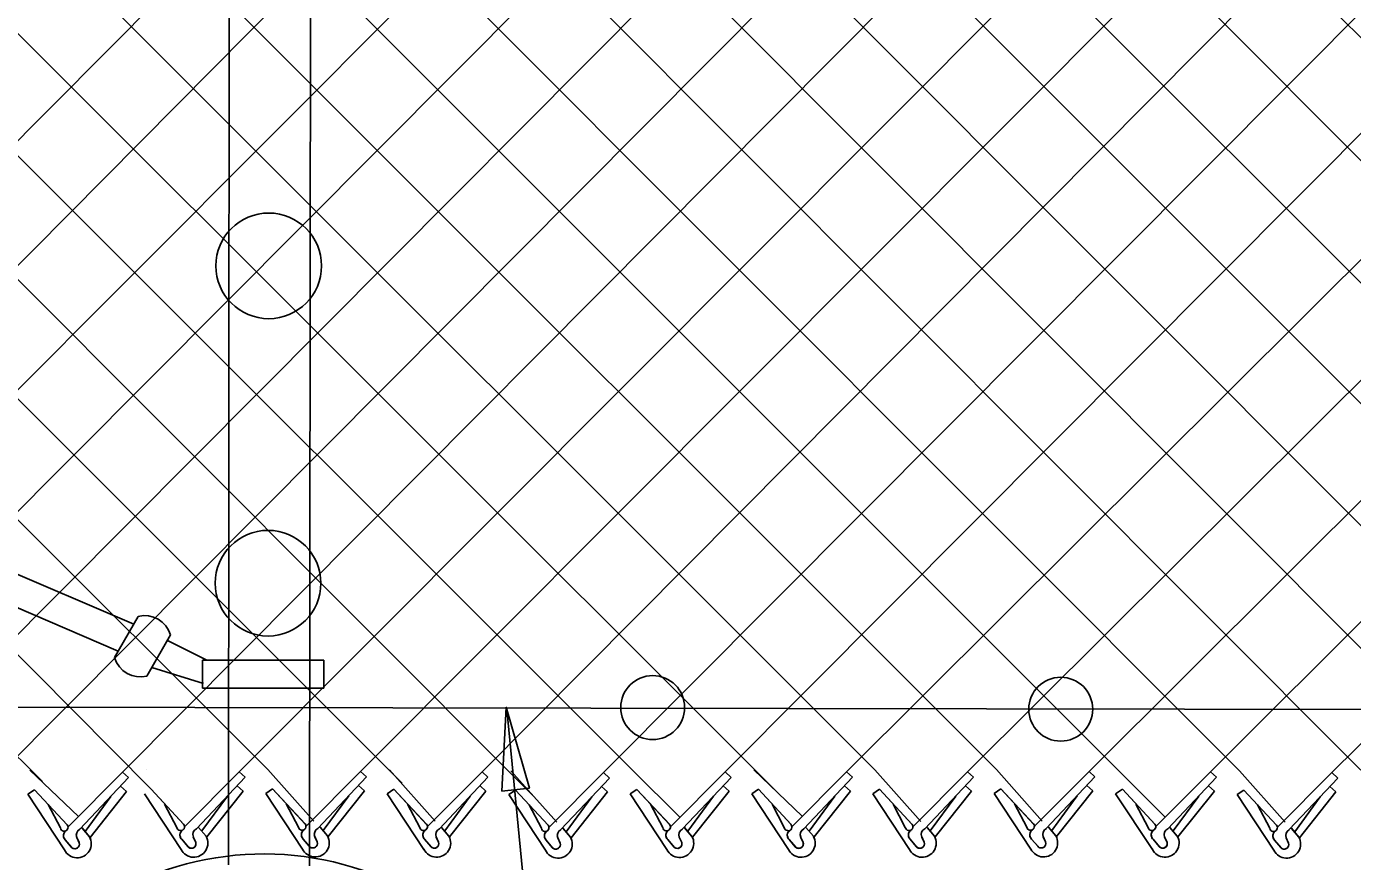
# Model space of a CAD drawing. Extents: x 0 to 1270, y 0 to 830.
# Drawn here: x 239.12 to 283.09, y 379.07 to 406.76 of the extents above; entities that cross this region are included whole.
import ezdxf

# ---------------------------------------------------------------- set-up
doc = ezdxf.new("R2010")
doc.units = 0
for name, color, linetype in [('CT_Dimensions', 7, 'Continuous'), ('sb_Chainlink Fence', 7, 'Continuous'), ('sb_Existing Concrete', 7, 'Continuous'), ('sb_Existing Structural Steel', 7, 'Continuous')]:
    doc.layers.add(name, color=color, linetype=linetype)

msp = doc.modelspace()

# ---------------------------------------------------------------- linework, layer by layer
at = {"layer": 'CT_Dimensions'}
msp.add_line((260.556, 327.818), (255.045, 384.117), dxfattribs=at)
msp.add_lwpolyline([(254.883, 381.397), (255.027, 384.18), (255.793, 381.501)], close=True, dxfattribs=at)
at = {"layer": 'sb_Chainlink Fence'}
for p, q in [((216.185, 437.232), (271.28, 382.116)), ((220.208, 437.239), (275.307, 382.108)), ((226.193, 382.039), (281.325, 437.342)), ((278.379, 382.044), (333.81, 437.431)), ((262.284, 382.037), (316.2, 436.211)), ((217.937, 381.987), (271.704, 436.016)), ((222.166, 382.029), (275.735, 436.067)), ((230.22, 382.031), (283.992, 436.045)), ((234.251, 382.001), (288.019, 436.056)), ((238.28, 382.023), (292.046, 436.085)), ((242.306, 382.026), (296.077, 436.136)), ((246.17, 382.042), (300.106, 436.135)), ((250.197, 382.052), (304.132, 436.153)), ((254.224, 382.044), (307.938, 436.103)), ((258.255, 382.014), (312.173, 436.181)), ((242.395, 435.309), (295.458, 382.137)), ((250.449, 435.349), (303.517, 382.099)), ((254.48, 435.4), (307.545, 382.121)), ((266.31, 382.04), (320.084, 435.619)), ((270.325, 382.042), (324.112, 435.618)), ((274.352, 382.052), (328.138, 435.636)), ((282.41, 382.014), (336.204, 435.643)), ((185.858, 435.264), (239.646, 381.715)), ((189.887, 435.242), (243.249, 381.464)), ((193.913, 435.239), (247.125, 382.116)), ((198.003, 435.224), (251.581, 381.667)), ((202.03, 435.214), (255.942, 381.223)), ((206.057, 435.223), (259.212, 382.1)), ((210.088, 435.252), (264.041, 381.336)), ((214.117, 435.23), (267.253, 382.106)), ((226.295, 435.224), (279.338, 382.078)), ((230.326, 435.274), (283.366, 382.1)), ((234.354, 435.273), (287.393, 382.103)), ((238.381, 435.291), (291.432, 382.127)), ((248.974, 432.656), (299.486, 382.129)), ((243.098, 382.106), (243.098, 382.106)), ((247.125, 382.116), (248.643, 380.407)), ((251.152, 382.108), (252.67, 380.399)), ((263.238, 382.103), (264.843, 380.568)), ((267.253, 382.106), (268.77, 380.397)), ((271.28, 382.116), (272.797, 380.407)), ((275.307, 382.108), (276.885, 380.527)), ((239.234, 382.09), (240.839, 380.555)), ((240.492, 380.205), (242.306, 382.026)), ((240.891, 380.134), (242.504, 381.847)), ((242.504, 381.847), (242.306, 382.026)), ((244.357, 380.221), (246.17, 382.042)), ((244.756, 380.15), (246.368, 381.863)), ((246.368, 381.863), (246.17, 382.042)), ((248.383, 380.231), (250.197, 382.052)), ((248.782, 380.16), (250.395, 381.873)), ((250.395, 381.873), (250.197, 382.052)), ((252.411, 380.223), (254.224, 382.044)), ((252.809, 380.151), (254.422, 381.865)), ((254.422, 381.865), (254.224, 382.044)), ((255.183, 382.078), (256.701, 380.369)), ((256.442, 380.193), (258.255, 382.014)), ((256.841, 380.122), (258.453, 381.835)), ((258.453, 381.835), (258.255, 382.014)), ((259.212, 382.1), (260.783, 380.532)), ((260.47, 380.215), (262.284, 382.037)), ((260.869, 380.144), (262.482, 381.857)), ((262.482, 381.857), (262.284, 382.037)), ((264.497, 380.218), (266.31, 382.04)), ((264.895, 380.147), (266.508, 381.86)), ((266.508, 381.86), (266.31, 382.04)), ((268.511, 380.221), (270.325, 382.042)), ((268.91, 380.15), (270.523, 381.863)), ((270.523, 381.863), (270.325, 382.042)), ((272.538, 380.231), (274.352, 382.052)), ((272.937, 380.16), (274.549, 381.873)), ((274.549, 381.873), (274.352, 382.052)), ((276.565, 380.223), (278.379, 382.044)), ((276.964, 380.151), (278.577, 381.865)), ((278.577, 381.865), (278.379, 382.044)), ((279.338, 382.078), (280.856, 380.369)), ((280.596, 380.193), (282.41, 382.014)), ((280.995, 380.122), (282.608, 381.835)), ((282.608, 381.835), (282.41, 382.014)), ((239.162, 381.296), (239.385, 381.448)), ((240.38, 379.451), (239.162, 381.296)), ((239.385, 381.448), (240.463, 380.286)), ((239.385, 381.448), (240.47, 380.28)), ((242.437, 381.384), (241.23, 379.867)), ((242.437, 381.384), (242.239, 381.563)), ((244.245, 379.467), (243.026, 381.312)), ((243.249, 381.464), (244.327, 380.302)), ((243.249, 381.464), (244.334, 380.296)), ((245.782, 381.234), (244.933, 380.079)), ((246.301, 381.4), (245.095, 379.883)), ((246.301, 381.4), (246.103, 381.579)), ((247.053, 381.322), (247.276, 381.474)), ((248.271, 379.478), (247.053, 381.322)), ((247.276, 381.474), (248.354, 380.313)), ((247.276, 381.474), (248.361, 380.306)), ((249.808, 381.244), (248.96, 380.089)), ((250.328, 381.41), (249.121, 379.893)), ((250.328, 381.41), (250.13, 381.589)), ((251.08, 381.314), (251.303, 381.466)), ((252.298, 379.469), (251.08, 381.314)), ((251.303, 381.466), (252.381, 380.304)), ((251.303, 381.466), (252.388, 380.297)), ((253.835, 381.236), (252.987, 380.081)), ((254.355, 381.402), (253.149, 379.884)), ((254.355, 381.402), (254.157, 381.581)), ((255.111, 381.284), (255.334, 381.436)), ((256.33, 379.44), (255.111, 381.284)), ((255.334, 381.436), (256.412, 380.275)), ((255.334, 381.436), (256.419, 380.268)), ((258.386, 381.372), (257.18, 379.855)), ((258.386, 381.372), (258.188, 381.551)), ((259.14, 381.306), (259.363, 381.459)), ((260.358, 379.462), (259.14, 381.306)), ((259.363, 381.459), (260.441, 380.297)), ((259.363, 381.459), (260.448, 380.29)), ((261.895, 381.228), (261.047, 380.073)), ((262.415, 381.394), (261.208, 379.877)), ((262.415, 381.394), (262.217, 381.574)), ((263.166, 381.309), (263.389, 381.462)), ((264.384, 379.465), (263.166, 381.309)), ((263.389, 381.462), (264.467, 380.3)), ((263.389, 381.462), (264.474, 380.293)), ((265.921, 381.231), (265.073, 380.076)), ((266.441, 381.397), (265.235, 379.88)), ((266.441, 381.397), (266.243, 381.577)), ((267.181, 381.312), (267.404, 381.464)), ((268.399, 379.467), (267.181, 381.312)), ((267.404, 381.464), (268.482, 380.302)), ((267.404, 381.464), (268.489, 380.296)), ((269.936, 381.234), (269.088, 380.079)), ((270.456, 381.4), (269.249, 379.883)), ((270.456, 381.4), (270.258, 381.579)), ((271.208, 381.322), (271.431, 381.474)), ((272.426, 379.478), (271.208, 381.322)), ((271.431, 381.474), (272.509, 380.313)), ((271.431, 381.474), (272.515, 380.306)), ((273.963, 381.244), (273.114, 380.089)), ((274.482, 381.41), (273.276, 379.893)), ((274.482, 381.41), (274.284, 381.589)), ((275.235, 381.314), (275.458, 381.466)), ((276.453, 379.469), (275.235, 381.314)), ((275.458, 381.466), (276.536, 380.304)), ((275.458, 381.466), (276.543, 380.297)), ((277.99, 381.236), (277.141, 380.081)), ((278.509, 381.402), (277.303, 379.884)), ((278.509, 381.402), (278.312, 381.581)), ((279.266, 381.284), (279.489, 381.436)), ((280.484, 379.44), (279.266, 381.284)), ((279.489, 381.436), (280.567, 380.275)), ((279.489, 381.436), (280.574, 380.268)), ((282.541, 381.372), (281.334, 379.855)), ((282.541, 381.372), (282.343, 381.551)), ((240.242, 380.179), (239.836, 380.955)), ((241.917, 381.218), (241.069, 380.063)), ((244.106, 380.195), (243.7, 380.971)), ((248.133, 380.205), (247.727, 380.981)), ((252.16, 380.197), (251.754, 380.973)), ((256.191, 380.167), (255.785, 380.943)), ((257.867, 381.206), (257.018, 380.051)), ((260.219, 380.19), (259.814, 380.965)), ((264.246, 380.193), (263.84, 380.968)), ((268.26, 380.195), (267.855, 380.971)), ((272.287, 380.205), (271.881, 380.981)), ((276.314, 380.197), (275.908, 380.973)), ((280.345, 380.167), (279.94, 380.943)), ((282.021, 381.206), (281.173, 380.051)), ((240.959, 380.181), (241.206, 379.888)), ((240.962, 380.177), (241.208, 379.887)), ((244.823, 380.197), (245.071, 379.904)), ((244.826, 380.193), (245.072, 379.903)), ((245.071, 379.904), (245.089, 379.87)), ((248.85, 380.208), (249.097, 379.914)), ((248.853, 380.203), (249.099, 379.913)), ((249.097, 379.914), (249.116, 379.88)), ((252.877, 380.199), (253.125, 379.906)), ((252.88, 380.195), (253.126, 379.905)), ((253.125, 379.906), (253.143, 379.872)), ((256.908, 380.169), (257.156, 379.876)), ((256.911, 380.165), (257.157, 379.875)), ((260.937, 380.192), (261.184, 379.899)), ((260.94, 380.187), (261.185, 379.898)), ((264.963, 380.195), (265.211, 379.902)), ((264.966, 380.19), (265.212, 379.901)), ((268.978, 380.197), (269.225, 379.904)), ((268.981, 380.193), (269.226, 379.903)), ((269.225, 379.904), (269.243, 379.87)), ((273.004, 380.208), (273.252, 379.914)), ((273.008, 380.203), (273.253, 379.913)), ((273.252, 379.914), (273.27, 379.88)), ((277.031, 380.199), (277.279, 379.906)), ((277.035, 380.195), (277.28, 379.905)), ((277.279, 379.906), (277.297, 379.872)), ((281.063, 380.169), (281.31, 379.876)), ((281.066, 380.165), (281.312, 379.875)), ((240.606, 379.544), (240.404, 379.786)), ((240.404, 379.786), (240.627, 379.522)), ((240.867, 379.687), (240.785, 379.864)), ((240.786, 379.858), (240.867, 379.691)), ((241.206, 379.888), (241.225, 379.854)), ((241.225, 379.854), (241.24, 379.818)), ((244.47, 379.56), (244.268, 379.802)), ((244.268, 379.802), (244.491, 379.538)), ((244.731, 379.703), (244.65, 379.88)), ((244.65, 379.874), (244.731, 379.707)), ((245.089, 379.87), (245.104, 379.834)), ((248.497, 379.57), (248.295, 379.812)), ((248.295, 379.812), (248.518, 379.548)), ((248.758, 379.713), (248.676, 379.89)), ((248.677, 379.884), (248.758, 379.717)), ((249.116, 379.88), (249.131, 379.844)), ((252.524, 379.562), (252.322, 379.804)), ((252.322, 379.804), (252.545, 379.54)), ((252.785, 379.705), (252.704, 379.882)), ((252.704, 379.875), (252.785, 379.709)), ((253.143, 379.872), (253.158, 379.836)), ((256.555, 379.532), (256.353, 379.774)), ((256.353, 379.774), (256.576, 379.51)), ((256.817, 379.675), (256.735, 379.852)), ((256.735, 379.846), (256.816, 379.679)), ((257.156, 379.876), (257.174, 379.842)), ((257.174, 379.842), (257.19, 379.806)), ((260.584, 379.554), (260.382, 379.796)), ((260.382, 379.796), (260.604, 379.533)), ((260.845, 379.697), (260.763, 379.874)), ((260.763, 379.868), (260.845, 379.701)), ((261.184, 379.899), (261.202, 379.865)), ((261.202, 379.865), (261.218, 379.828)), ((264.61, 379.557), (264.408, 379.799)), ((264.408, 379.799), (264.631, 379.536)), ((264.871, 379.7), (264.79, 379.877)), ((264.79, 379.871), (264.871, 379.704)), ((265.211, 379.902), (265.229, 379.867)), ((265.229, 379.867), (265.244, 379.831)), ((268.625, 379.56), (268.423, 379.802)), ((268.423, 379.802), (268.645, 379.538)), ((268.886, 379.703), (268.804, 379.88)), ((268.804, 379.874), (268.886, 379.707)), ((269.243, 379.87), (269.259, 379.834)), ((272.652, 379.57), (272.45, 379.812)), ((272.45, 379.812), (272.672, 379.548)), ((272.913, 379.713), (272.831, 379.89)), ((272.831, 379.884), (272.912, 379.717)), ((273.27, 379.88), (273.286, 379.844)), ((276.679, 379.562), (276.477, 379.804)), ((276.477, 379.804), (276.699, 379.54)), ((276.94, 379.705), (276.858, 379.882)), ((276.858, 379.875), (276.94, 379.709)), ((277.297, 379.872), (277.313, 379.836)), ((280.71, 379.532), (280.508, 379.774)), ((280.508, 379.774), (280.73, 379.51)), ((280.971, 379.675), (280.889, 379.852)), ((280.89, 379.846), (280.971, 379.679)), ((281.31, 379.876), (281.328, 379.842)), ((281.328, 379.842), (281.344, 379.806))]:
    msp.add_line(p, q, dxfattribs=at)
for centre, radius, start, end in [((240.368, 380.201), 0.128, 189.9304, 40.9785), ((240.534, 379.927), 0.192, 126.9947, 219.7983), ((240.539, 379.927), 0.195, 127.7656, 226.3328), ((240.979, 379.944), 0.209, 114.8422, 203.5167), ((244.232, 380.217), 0.128, 189.9304, 40.9785), ((244.398, 379.943), 0.192, 126.9947, 219.7983), ((244.403, 379.943), 0.195, 127.7656, 226.3328), ((244.664, 379.675), 0.468, 206.3202, 29.2269), ((244.844, 379.96), 0.209, 114.8422, 203.5167), ((248.259, 380.227), 0.128, 189.9304, 40.9785), ((248.425, 379.954), 0.192, 126.9947, 219.7983), ((248.43, 379.953), 0.195, 127.7656, 226.3328), ((248.691, 379.685), 0.468, 206.3202, 29.2269), ((248.87, 379.97), 0.209, 114.8422, 203.5167), ((252.286, 380.219), 0.128, 189.9304, 40.9785), ((252.452, 379.945), 0.192, 126.9947, 219.7983), ((252.457, 379.945), 0.195, 127.7656, 226.3328), ((252.718, 379.677), 0.468, 206.3202, 29.2269), ((252.897, 379.961), 0.209, 114.8422, 203.5167), ((256.317, 380.189), 0.128, 189.9304, 40.9785), ((256.483, 379.916), 0.192, 126.9947, 219.7983), ((256.488, 379.915), 0.195, 127.7656, 226.3328), ((256.929, 379.932), 0.209, 114.8422, 203.5167), ((260.345, 380.212), 0.128, 189.9304, 40.9785), ((260.512, 379.938), 0.192, 126.9947, 219.7983), ((260.517, 379.938), 0.195, 127.7656, 226.3328), ((260.957, 379.954), 0.209, 114.8422, 203.5167), ((264.372, 380.215), 0.128, 189.9304, 40.9785), ((264.538, 379.941), 0.192, 126.9947, 219.7983), ((264.543, 379.941), 0.195, 127.7656, 226.3328), ((264.983, 379.957), 0.209, 114.8422, 203.5167), ((268.386, 380.217), 0.128, 189.9304, 40.9785), ((268.553, 379.943), 0.192, 126.9947, 219.7983), ((268.558, 379.943), 0.195, 127.7656, 226.3328), ((268.818, 379.675), 0.468, 206.3202, 29.2269), ((268.998, 379.96), 0.209, 114.8422, 203.5167), ((272.413, 380.227), 0.128, 189.9304, 40.9785), ((272.579, 379.954), 0.192, 126.9947, 219.7983), ((272.585, 379.953), 0.195, 127.7656, 226.3328), ((272.845, 379.685), 0.468, 206.3202, 29.2269), ((273.025, 379.97), 0.209, 114.8422, 203.5167), ((276.44, 380.219), 0.128, 189.9304, 40.9785), ((276.606, 379.945), 0.192, 126.9947, 219.7983), ((276.612, 379.945), 0.195, 127.7656, 226.3328), ((276.872, 379.677), 0.468, 206.3202, 29.2269), ((277.052, 379.961), 0.209, 114.8422, 203.5167), ((280.471, 380.189), 0.128, 189.9304, 40.9785), ((280.638, 379.916), 0.192, 126.9947, 219.7983), ((280.643, 379.915), 0.195, 127.7656, 226.3328), ((281.083, 379.932), 0.209, 114.8422, 203.5167), ((240.799, 379.659), 0.468, 206.3202, 29.2269), ((240.722, 379.641), 0.152, 219.8632, 17.4852), ((240.723, 379.64), 0.152, 230.7826, 19.2656), ((244.587, 379.657), 0.152, 219.8632, 17.4852), ((244.587, 379.656), 0.152, 230.7826, 19.2656), ((248.614, 379.667), 0.152, 219.8632, 17.4852), ((248.614, 379.667), 0.152, 230.7826, 19.2656), ((252.641, 379.659), 0.152, 219.8632, 17.4852), ((252.641, 379.658), 0.152, 230.7826, 19.2656), ((256.749, 379.647), 0.468, 206.3202, 29.2269), ((256.672, 379.629), 0.152, 219.8632, 17.4852), ((256.672, 379.629), 0.152, 230.7826, 19.2656), ((260.777, 379.669), 0.468, 206.3202, 29.2269), ((260.7, 379.652), 0.152, 219.8632, 17.4852), ((260.701, 379.651), 0.152, 230.7826, 19.2656), ((264.804, 379.672), 0.468, 206.3202, 29.2269), ((264.727, 379.654), 0.152, 219.8632, 17.4852), ((264.727, 379.654), 0.152, 230.7826, 19.2656), ((268.741, 379.657), 0.152, 219.8632, 17.4852), ((268.742, 379.656), 0.152, 230.7826, 19.2656), ((272.768, 379.667), 0.152, 219.8632, 17.4852), ((272.769, 379.667), 0.152, 230.7826, 19.2656), ((276.795, 379.659), 0.152, 219.8632, 17.4852), ((276.796, 379.658), 0.152, 230.7826, 19.2656), ((280.903, 379.647), 0.468, 206.3202, 29.2269), ((280.826, 379.629), 0.152, 219.8632, 17.4852), ((280.827, 379.629), 0.152, 230.7826, 19.2656)]:
    msp.add_arc(centre, radius, start, end, dxfattribs=at)
at = {"layer": 'sb_Existing Concrete'}
msp.add_arc((246.99, 369.171), 10.145, 59.953, 119.6876, dxfattribs=at)
at = {"layer": 'sb_Existing Structural Steel'}
for p, q in [((245.819, 378.953), (245.856, 432.274)), ((248.508, 378.922), (248.558, 432.368)), ((154.265, 424.861), (242.677, 386.934)), ((153.969, 423.971), (242.157, 386.047)), ((242.04, 385.828), (242.824, 387.196)), ((243.114, 385.213), (243.898, 386.581)), ((245.099, 385.744), (243.772, 386.409)), ((244.96, 384.817), (244.96, 385.739)), ((244.96, 385.739), (248.982, 385.739)), ((248.982, 384.817), (248.982, 385.739)), ((244.987, 384.969), (243.272, 385.504)), ((244.96, 384.817), (248.982, 384.817)), ((56.08, 384.462), (440.979, 383.869))]:
    msp.add_line(p, q, dxfattribs=at)
for centre, radius in [((247.152, 398.823), 1.752), ((247.128, 388.297), 1.752), ((259.883, 384.172), 1.06), ((273.416, 384.118), 1.06)]:
    msp.add_circle(centre, radius, dxfattribs=at)
for centre, start, end in [((243.035, 386.32), 16.7999, 103.5713), ((242.902, 386.089), 196.7999, 283.5713)]:
    msp.add_arc(centre, 0.901, start, end, dxfattribs=at)

doc.saveas('drawing.dxf')
